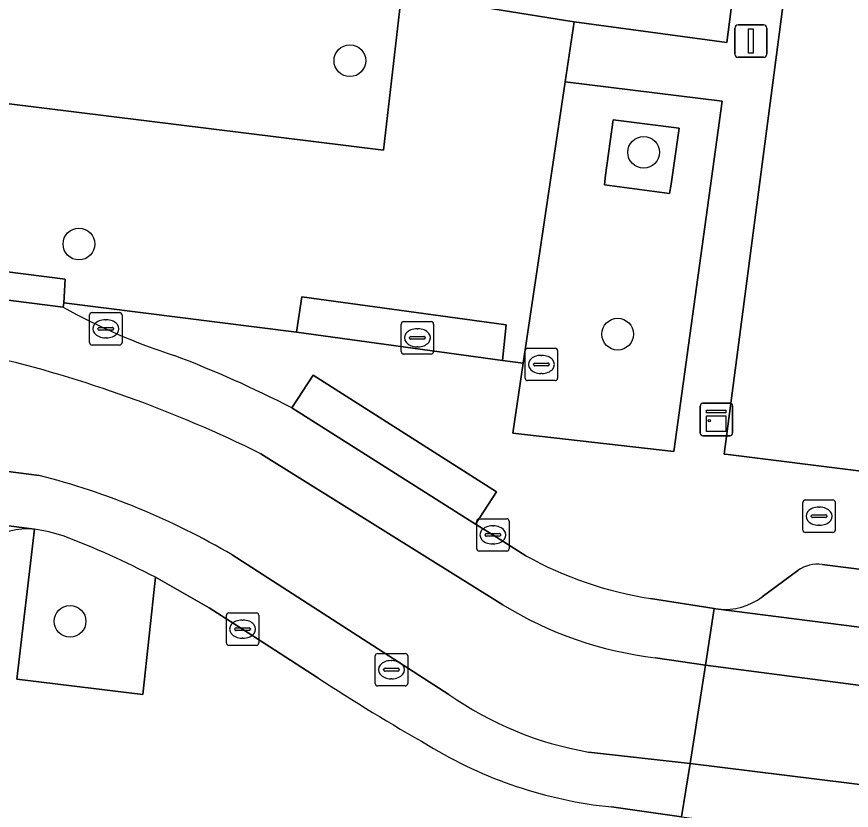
# Model space of a CAD drawing. Extents: x 161692 to 162379, y 380760 to 381678.
# Drawn here: x 162103.09 to 162128.85, y 381231.78 to 381256.26 of the extents above; entities that cross this region are included whole.
import ezdxf

# ---------------------------------------------------------------- set-up
doc = ezdxf.new("R2010")
doc.units = 0
for name, color, linetype in [('IMGEO_Boom', 7, 'Continuous'), ('IMGEO_Brandkraan', 7, 'Continuous'), ('IMGEO_Erf', 7, 'Continuous'), ('IMGEO_Groenvoorziening', 7, 'Continuous'), ('IMGEO_Kast', 7, 'Continuous'), ('IMGEO_Kolk', 7, 'Continuous'), ('IMGEO_Lichtmast', 7, 'Continuous'), ('IMGEO_Parkeervlak_open', 7, 'Continuous'), ('IMGEO_Rijbaan_lokaal_gesloten', 7, 'Continuous'), ('IMGEO_Rijbaan_lokaal_open', 7, 'Continuous'), ('IMGEO_Rioolput', 7, 'Continuous'), ('IMGEO_Voetpad_open', 7, 'Continuous')]:
    doc.layers.add(name, color=color, linetype=linetype)

msp = doc.modelspace()

# ---------------------------------------------------------------- linework, layer by layer
at = {"layer": 'IMGEO_Boom'}
for centre in [(162113.369, 381254.9), (162122.436, 381252.076), (162105.005, 381249.244), (162121.635, 381246.466), (162104.734, 381237.608)]:
    msp.add_circle(centre, 0.489, dxfattribs=at)
at = {"layer": 'IMGEO_Brandkraan'}
for p, q in [((162127.353, 381240.424), (162127.353, 381241.276)), ((162127.428, 381241.35), (162128.28, 381241.35)), ((162128.354, 381241.276), (162128.354, 381240.424)), ((162127.655, 381240.893), (162128.053, 381240.893)), ((162127.841, 381241.13), (162127.866, 381241.13)), ((162127.612, 381240.844), (162127.612, 381240.856)), ((162128.05, 381240.807), (162127.652, 381240.807)), ((162128.096, 381240.856), (162128.096, 381240.844)), ((162127.864, 381240.57), (162127.839, 381240.57)), ((162128.28, 381240.35), (162127.428, 381240.35))]:
    msp.add_line(p, q, dxfattribs=at)
for points in [[(162127.353, 381240.424), (162127.353, 381241.276)], [(162127.428, 381241.35), (162128.28, 381241.35)], [(162128.354, 381241.276), (162128.354, 381240.424)], [(162128.28, 381240.35), (162127.428, 381240.35)]]:
    msp.add_lwpolyline(points, dxfattribs=at)
for centre, radius, start, end in [((162127.43, 381241.274), 0.0765, 91.552, 178.448), ((162127.43, 381241.274), 0.0765, 91.552, 178.448), ((162128.278, 381241.274), 0.0765, 1.552, 88.448), ((162128.278, 381241.274), 0.0765, 1.552, 88.448), ((162127.652, 381240.853), 0.0403, 85.8775, 175.7526), ((162128.057, 381240.855), 0.0386, 1.7309, 96.639), ((162127.649, 381240.843), 0.0366, 178.938, 274.7102), ((162128.053, 381240.85), 0.043, 264.8664, 352.4533), ((162127.43, 381240.426), 0.0765, 181.552, 268.448), ((162127.43, 381240.426), 0.0765, 181.552, 268.448), ((162128.278, 381240.426), 0.0765, 271.552, 358.448), ((162128.278, 381240.426), 0.0765, 271.552, 358.448)]:
    msp.add_arc(centre, radius, start, end, dxfattribs=at)
for centre, major_axis, ratio, start_param, end_param in [((162127.84, 381240.85), (-0.387, 0.002), 0.722429, 4.712389, 7.853982), ((162127.865, 381240.85), (-0.39, 0.002), 0.717154, 1.570796, 4.712389)]:
    msp.add_ellipse(centre, major_axis=major_axis, ratio=ratio, start_param=start_param, end_param=end_param, dxfattribs=at)
at = {"layer": 'IMGEO_Erf'}
msp.add_lwpolyline([(162127.825, 381264.9), (162124.918, 381242.767), (162125.043, 381242.752), (162208.878, 381232.259)], dxfattribs=at)
at = {"layer": 'IMGEO_Groenvoorziening'}
for points in [[(162114.963, 381256.964), (162115.034, 381257.577), (162099.137, 381259.51), (162098.972, 381258.046), (162098.526, 381254.105), (162114.403, 381252.146)], [(162120.015, 381254.251), (162118.718, 381245.57), (162118.396, 381243.411), (162123.367, 381242.849), (162124.859, 381253.65)], [(162123.285, 381251.091), (162123.532, 381252.816), (162121.498, 381253.078), (162121.255, 381251.366), (162121.23, 381251.069), (162123.238, 381250.804)], [(162121.23, 381251.069), (162121.255, 381251.366), (162121.498, 381253.078), (162123.532, 381252.816), (162123.285, 381251.091), (162123.238, 381250.804)]]:
    msp.add_lwpolyline(points, close=True, dxfattribs=at)
msp.add_lwpolyline([(162103.636, 381240.446), (162103.087, 381235.821), (162106.975, 381235.345), (162107.369, 381238.966)], dxfattribs=at)
for centre, radius, start, end in [((162102.879, 381235.19), 5.311, 72.0245, 81.806), ((162095.374, 381215.968), 25.938, 62.4538, 69.3567)]:
    msp.add_arc(centre, radius, start, end, dxfattribs=at)
at = {"layer": 'IMGEO_Kast'}
for p, q in [((162124.183, 381243.408), (162124.183, 381244.249)), ((162124.183, 381244.249), (162124.183, 381243.408)), ((162124.258, 381244.333), (162125.099, 381244.333)), ((162125.099, 381244.333), (162124.258, 381244.333)), ((162125.183, 381244.258), (162125.183, 381243.417)), ((162125.183, 381243.417), (162125.183, 381244.258)), ((162125.108, 381243.333), (162124.267, 381243.333)), ((162124.267, 381243.333), (162125.108, 381243.333))]:
    msp.add_line(p, q, dxfattribs=at)
for points in [[(162124.378, 381244.123), (162124.978, 381244.123), (162124.978, 381244.038), (162124.378, 381244.038), (162124.378, 381244.123)], [(162124.378, 381243.948), (162124.978, 381243.948), (162124.978, 381243.459), (162124.378, 381243.459), (162124.378, 381243.948)]]:
    msp.add_lwpolyline(points, dxfattribs=at)
msp.add_circle((162124.462, 381243.797), 0.0377, dxfattribs=at)
for centre, start, end in [((162124.261, 381244.255), 92.4484, 184.2845), ((162124.261, 381244.255), 92.4484, 184.2845), ((162125.105, 381244.255), 2.4484, 94.2845), ((162125.105, 381244.255), 2.4484, 94.2845), ((162124.261, 381243.411), 182.4484, 274.2845), ((162124.261, 381243.411), 182.4484, 274.2845), ((162125.105, 381243.411), 272.4484, 4.2845), ((162125.105, 381243.411), 272.4484, 4.2845)]:
    msp.add_arc(centre, 0.0779, start, end, dxfattribs=at)
at = {"layer": 'IMGEO_Kolk'}
for p, q in [((162105.411, 381247.131), (162106.263, 381247.131)), ((162105.336, 381246.205), (162105.336, 381247.057)), ((162105.824, 381246.911), (162105.849, 381246.911)), ((162106.337, 381247.057), (162106.337, 381246.205)), ((162105.595, 381246.625), (162105.595, 381246.637)), ((162106.033, 381246.588), (162105.635, 381246.588)), ((162105.638, 381246.674), (162106.036, 381246.674)), ((162106.079, 381246.637), (162106.079, 381246.625)), ((162105.847, 381246.351), (162105.822, 381246.351)), ((162106.263, 381246.131), (162105.411, 381246.131)), ((162118.781, 381245.106), (162118.781, 381245.958)), ((162118.856, 381246.032), (162119.708, 381246.032)), ((162119.269, 381245.812), (162119.294, 381245.812)), ((162119.782, 381245.958), (162119.782, 381245.106)), ((162119.04, 381245.526), (162119.04, 381245.538)), ((162119.083, 381245.575), (162119.481, 381245.575)), ((162119.524, 381245.538), (162119.524, 381245.526)), ((162119.478, 381245.489), (162119.08, 381245.489)), ((162119.708, 381245.032), (162118.856, 381245.032)), ((162119.292, 381245.252), (162119.267, 381245.252)), ((162117.285, 381239.847), (162117.285, 381240.699)), ((162117.36, 381240.773), (162118.212, 381240.773)), ((162118.286, 381240.699), (162118.286, 381239.847)), ((162117.773, 381240.553), (162117.798, 381240.553)), ((162117.544, 381240.267), (162117.544, 381240.279)), ((162117.982, 381240.23), (162117.584, 381240.23)), ((162117.587, 381240.316), (162117.985, 381240.316)), ((162118.028, 381240.279), (162118.028, 381240.267)), ((162117.796, 381239.993), (162117.771, 381239.993)), ((162118.212, 381239.773), (162117.36, 381239.773)), ((162109.633, 381237.866), (162110.485, 381237.866)), ((162109.558, 381236.94), (162109.558, 381237.792)), ((162110.046, 381237.646), (162110.071, 381237.646)), ((162110.559, 381237.792), (162110.559, 381236.94)), ((162109.817, 381237.36), (162109.817, 381237.372)), ((162110.255, 381237.323), (162109.857, 381237.323)), ((162109.86, 381237.409), (162110.258, 381237.409)), ((162110.301, 381237.372), (162110.301, 381237.36)), ((162110.069, 381237.086), (162110.044, 381237.086)), ((162110.485, 381236.866), (162109.633, 381236.866))]:
    msp.add_line(p, q, dxfattribs=at)
for points in [[(162105.411, 381247.131), (162106.263, 381247.131)], [(162105.336, 381246.205), (162105.336, 381247.057)], [(162106.337, 381247.057), (162106.337, 381246.205)], [(162106.263, 381246.131), (162105.411, 381246.131)], [(162118.781, 381245.106), (162118.781, 381245.958)], [(162118.856, 381246.032), (162119.708, 381246.032)], [(162119.782, 381245.958), (162119.782, 381245.106)], [(162119.708, 381245.032), (162118.856, 381245.032)], [(162117.285, 381239.847), (162117.285, 381240.699)], [(162117.36, 381240.773), (162118.212, 381240.773)], [(162118.286, 381240.699), (162118.286, 381239.847)], [(162118.212, 381239.773), (162117.36, 381239.773)], [(162109.633, 381237.866), (162110.485, 381237.866)], [(162109.558, 381236.94), (162109.558, 381237.792)], [(162110.559, 381237.792), (162110.559, 381236.94)], [(162110.485, 381236.866), (162109.633, 381236.866)]]:
    msp.add_lwpolyline(points, dxfattribs=at)
for centre, radius, start, end in [((162105.413, 381247.055), 0.0765, 91.552, 178.448), ((162105.413, 381247.055), 0.0765, 91.552, 178.448), ((162106.261, 381247.055), 0.0765, 1.552, 88.448), ((162106.261, 381247.055), 0.0765, 1.552, 88.448), ((162105.635, 381246.634), 0.0403, 85.8775, 175.7526), ((162105.632, 381246.624), 0.0366, 178.938, 274.7102), ((162106.036, 381246.631), 0.043, 264.8664, 352.4533), ((162106.04, 381246.636), 0.0386, 1.7309, 96.639), ((162105.413, 381246.207), 0.0765, 181.552, 268.448), ((162105.413, 381246.207), 0.0765, 181.552, 268.448), ((162106.261, 381246.207), 0.0765, 271.552, 358.448), ((162106.261, 381246.207), 0.0765, 271.552, 358.448), ((162118.858, 381245.956), 0.0765, 91.552, 178.448), ((162118.858, 381245.956), 0.0765, 91.552, 178.448), ((162119.706, 381245.956), 0.0765, 1.552, 88.448), ((162119.706, 381245.956), 0.0765, 1.552, 88.448), ((162119.08, 381245.535), 0.0403, 85.8775, 175.7526), ((162119.077, 381245.525), 0.0366, 178.938, 274.7102), ((162119.481, 381245.532), 0.043, 264.8664, 352.4533), ((162119.485, 381245.537), 0.0386, 1.7309, 96.639), ((162118.858, 381245.108), 0.0765, 181.552, 268.448), ((162118.858, 381245.108), 0.0765, 181.552, 268.448), ((162119.706, 381245.108), 0.0765, 271.552, 358.448), ((162119.706, 381245.108), 0.0765, 271.552, 358.448), ((162117.362, 381240.697), 0.0765, 91.552, 178.448), ((162117.362, 381240.697), 0.0765, 91.552, 178.448), ((162118.21, 381240.697), 0.0765, 1.552, 88.448), ((162118.21, 381240.697), 0.0765, 1.552, 88.448), ((162117.584, 381240.276), 0.0403, 85.8775, 175.7526), ((162117.581, 381240.266), 0.0366, 178.938, 274.7102), ((162117.985, 381240.273), 0.043, 264.8664, 352.4533), ((162117.989, 381240.278), 0.0386, 1.7309, 96.639), ((162117.362, 381239.849), 0.0765, 181.552, 268.448), ((162117.362, 381239.849), 0.0765, 181.552, 268.448), ((162118.21, 381239.849), 0.0765, 271.552, 358.448), ((162118.21, 381239.849), 0.0765, 271.552, 358.448), ((162109.635, 381237.79), 0.0765, 91.552, 178.448), ((162109.635, 381237.79), 0.0765, 91.552, 178.448), ((162110.483, 381237.79), 0.0765, 1.552, 88.448), ((162110.483, 381237.79), 0.0765, 1.552, 88.448), ((162109.857, 381237.369), 0.0403, 85.8775, 175.7526), ((162109.854, 381237.359), 0.0366, 178.938, 274.7102), ((162110.258, 381237.366), 0.043, 264.8664, 352.4533), ((162110.262, 381237.371), 0.0386, 1.7309, 96.639), ((162109.635, 381236.942), 0.0765, 181.552, 268.448), ((162109.635, 381236.942), 0.0765, 181.552, 268.448), ((162110.483, 381236.942), 0.0765, 271.552, 358.448), ((162110.483, 381236.942), 0.0765, 271.552, 358.448)]:
    msp.add_arc(centre, radius, start, end, dxfattribs=at)
for centre, major_axis, ratio, start_param, end_param in [((162105.823, 381246.631), (-0.387, 0.002), 0.722429, 4.712389, 7.853982), ((162105.848, 381246.631), (-0.39, 0.002), 0.717154, 1.570796, 4.712389), ((162119.268, 381245.532), (-0.387, 0.002), 0.722429, 4.712389, 7.853982), ((162119.293, 381245.532), (-0.39, 0.002), 0.717154, 1.570796, 4.712389), ((162117.772, 381240.273), (-0.387, 0.002), 0.722429, 4.712389, 7.853982), ((162117.797, 381240.273), (-0.39, 0.002), 0.717154, 1.570796, 4.712389), ((162110.045, 381237.366), (-0.387, 0.002), 0.722429, 4.712389, 7.853982), ((162110.07, 381237.366), (-0.39, 0.002), 0.717154, 1.570796, 4.712389)]:
    msp.add_ellipse(centre, major_axis=major_axis, ratio=ratio, start_param=start_param, end_param=end_param, dxfattribs=at)
at = {"layer": 'IMGEO_Lichtmast'}
for p, q in [((162125.252, 381255.106), (162125.252, 381255.906)), ((162125.252, 381255.906), (162125.252, 381255.106)), ((162125.352, 381256.006), (162126.142, 381256.006)), ((162126.142, 381256.006), (162125.352, 381256.006)), ((162126.242, 381255.906), (162126.242, 381255.106)), ((162126.242, 381255.106), (162126.242, 381255.906)), ((162126.142, 381255.006), (162125.352, 381255.006)), ((162125.352, 381255.006), (162126.142, 381255.006))]:
    msp.add_line(p, q, dxfattribs=at)
msp.add_lwpolyline([(162125.672, 381255.881), (162125.822, 381255.881), (162125.822, 381255.131), (162125.672, 381255.131), (162125.672, 381255.881)], dxfattribs=at)
for centre, start, end in [((162125.352, 381255.906), 90, 180), ((162125.352, 381255.906), 90, 180), ((162126.142, 381255.906), 0, 90), ((162126.142, 381255.906), 360, 90), ((162125.352, 381255.106), 180, 270), ((162125.352, 381255.106), 180, 270), ((162126.142, 381255.106), 270, 0), ((162126.142, 381255.106), 270, 0)]:
    msp.add_arc(centre, 0.1, start, end, dxfattribs=at)
at = {"layer": 'IMGEO_Parkeervlak_open'}
for points in [[(162080.833, 381261.819), (162099.137, 381259.51), (162115.034, 381257.577), (162114.963, 381256.964), (162120.029, 381256.142), (162120.292, 381256.106), (162125.006, 381255.46), (162126.254, 381265.126), (162101.505, 381268.376), (162101.773, 381270.418), (162081.438, 381273.075)], [(162047.01, 381255.469), (162104.581, 381248.164), (162104.539, 381247.431), (162111.723, 381246.525), (162111.884, 381247.617), (162118.192, 381246.749), (162118.08, 381245.655), (162118.718, 381245.57), (162120.015, 381254.251), (162120.292, 381256.106), (162120.029, 381256.142), (162114.963, 381256.964), (162114.403, 381252.146), (162098.526, 381254.105), (162098.972, 381258.046), (162093.657, 381258.662), (162093.348, 381256.31), (162087.93, 381256.937), (162088.248, 381259.351), (162082.907, 381260.031), (162082.875, 381259.779), (162082.616, 381257.691)], [(162103.636, 381240.446), (162099.626, 381240.959), (162055.346, 381246.599)], [(162155.751, 381235.833), (162127.948, 381239.359)], [(162127.194, 381239.177), (162126.099, 381238.36)], [(162124.747, 381237.984), (162157.943, 381233.74)]]:
    msp.add_lwpolyline(points, dxfattribs=at)
for centre, radius, start, end in [((162103.414, 381238.52), 1.939, 83.4367, 172.6675), ((162127.802, 381238.312), 1.057, 82.0455, 125.0954), ((162124.936, 381239.925), 1.95, 264.4497, 306.6335)]:
    msp.add_arc(centre, radius, start, end, dxfattribs=at)
at = {"layer": 'IMGEO_Rijbaan_lokaal_gesloten'}
for points in [[(162104.516, 381247.297), (162100.875, 381247.761), (162056.228, 381253.504)], [(162055.565, 381248.316), (162055.346, 381246.599), (162099.626, 381240.959), (162103.636, 381240.446)], [(162103.779, 381242.104), (162055.565, 381248.316)], [(162118.803, 381239.632), (162117.786, 381240.273), (162117.248, 381240.603), (162111.574, 381244.191)], [(162110.625, 381242.776), (162118.092, 381238.119)], [(162116.422, 381235.351), (162109.736, 381239.655)], [(162107.369, 381238.966), (162109.029, 381238.023), (162110.059, 381237.366), (162112.377, 381235.864)], [(162122.806, 381236.484), (162124.351, 381236.249), (162124.616, 381238.002), (162122.648, 381238.312)], [(162121.444, 381231.881), (162123.609, 381231.577), (162123.87, 381233.217), (162120.734, 381233.573)]]:
    msp.add_lwpolyline(points, dxfattribs=at)
for points in [[(162124.747, 381237.984), (162124.67, 381237.994), (162124.616, 381238.002), (162124.351, 381236.249), (162139.205, 381234.308), (162157.697, 381231.924), (162157.943, 381233.74)], [(162124.351, 381236.249), (162123.87, 381233.217), (162157.312, 381229.082), (162157.697, 381231.924), (162139.205, 381234.308)], [(162123.87, 381233.217), (162123.609, 381231.577), (162151.067, 381228.073), (162151.124, 381228.066), (162156.658, 381227.377), (162156.949, 381227.341), (162157.071, 381227.325), (162157.312, 381229.082)]]:
    msp.add_lwpolyline(points, close=True, dxfattribs=at)
for centre, radius, start, end in [((162114, 381264.466), 19.615, 241.0832, 252.0332), ((162095.647, 381213.364), 34.698, 62.6757, 69.2322), ((162093.213, 381207.506), 39.334, 63.7262, 76.6643), ((162098.157, 381219.96), 22.846, 59.5484, 75.7552), ((162102.879, 381235.19), 5.311, 72.0245, 81.806), ((162095.374, 381215.968), 25.938, 62.4538, 69.3567), ((162124.378, 381249.61), 11.43, 240.8086, 261.2964), ((162124.121, 381247.89), 11.481, 238.3215, 263.4214), ((162148.864, 381291.831), 66.81, 236.89779, 240.32996), ((162122.586, 381244.182), 10.769, 235.0851, 260.0985), ((162122.799, 381245.271), 13.458, 238.629, 264.2215)]:
    msp.add_arc(centre, radius, start, end, dxfattribs=at)
at = {"layer": 'IMGEO_Rijbaan_lokaal_open'}
for points in [[(162035.129, 381256.209), (162050.323, 381254.261), (162054.747, 381253.694), (162056.228, 381253.504), (162100.875, 381247.761), (162104.516, 381247.297), (162104.539, 381247.431), (162104.581, 381248.164), (162047.01, 381255.469), (162045.042, 381255.719), (162036.57, 381256.794), (162036.552, 381256.797), (162034.552, 381257.12)], [(162056.004, 381251.751), (162055.565, 381248.316), (162103.779, 381242.104)], [(162118.092, 381238.119), (162110.625, 381242.776)], [(162109.736, 381239.655), (162116.422, 381235.351)], [(162120.734, 381233.573), (162123.87, 381233.217), (162124.351, 381236.249), (162122.806, 381236.484)]]:
    msp.add_lwpolyline(points, dxfattribs=at)
for centre, radius, start, end in [((162093.213, 381207.506), 39.334, 63.7262, 76.6643), ((162098.157, 381219.96), 22.846, 59.5484, 75.7552), ((162124.121, 381247.89), 11.481, 238.3215, 263.4214), ((162122.586, 381244.182), 10.769, 235.0851, 260.0985)]:
    msp.add_arc(centre, radius, start, end, dxfattribs=at)
at = {"layer": 'IMGEO_Rioolput'}
for p, q in [((162115.029, 381246.853), (162115.881, 381246.853)), ((162114.954, 381245.927), (162114.954, 381246.779)), ((162115.442, 381246.633), (162115.467, 381246.633)), ((162115.955, 381246.779), (162115.955, 381245.927)), ((162115.213, 381246.347), (162115.213, 381246.359)), ((162115.651, 381246.31), (162115.253, 381246.31)), ((162115.256, 381246.396), (162115.654, 381246.396)), ((162115.697, 381246.359), (162115.697, 381246.347)), ((162115.465, 381246.073), (162115.44, 381246.073)), ((162115.881, 381245.853), (162115.029, 381245.853)), ((162114.153, 381235.688), (162114.153, 381236.54)), ((162114.228, 381236.614), (162115.08, 381236.614)), ((162115.154, 381236.54), (162115.154, 381235.688)), ((162114.641, 381236.394), (162114.666, 381236.394)), ((162114.412, 381236.108), (162114.412, 381236.12)), ((162114.85, 381236.071), (162114.452, 381236.071)), ((162114.455, 381236.157), (162114.853, 381236.157)), ((162114.896, 381236.12), (162114.896, 381236.108)), ((162114.664, 381235.834), (162114.639, 381235.834)), ((162115.08, 381235.614), (162114.228, 381235.614))]:
    msp.add_line(p, q, dxfattribs=at)
for points in [[(162115.029, 381246.853), (162115.881, 381246.853)], [(162114.954, 381245.927), (162114.954, 381246.779)], [(162115.955, 381246.779), (162115.955, 381245.927)], [(162115.881, 381245.853), (162115.029, 381245.853)], [(162114.153, 381235.688), (162114.153, 381236.54)], [(162114.228, 381236.614), (162115.08, 381236.614)], [(162115.154, 381236.54), (162115.154, 381235.688)], [(162115.08, 381235.614), (162114.228, 381235.614)]]:
    msp.add_lwpolyline(points, dxfattribs=at)
for centre, radius, start, end in [((162115.031, 381246.777), 0.0765, 91.552, 178.448), ((162115.031, 381246.777), 0.0765, 91.552, 178.448), ((162115.879, 381246.777), 0.0765, 1.552, 88.448), ((162115.879, 381246.777), 0.0765, 1.552, 88.448), ((162115.253, 381246.356), 0.0403, 85.8775, 175.7526), ((162115.25, 381246.346), 0.0366, 178.938, 274.7102), ((162115.654, 381246.353), 0.043, 264.8664, 352.4533), ((162115.658, 381246.358), 0.0386, 1.7309, 96.639), ((162115.031, 381245.929), 0.0765, 181.552, 268.448), ((162115.031, 381245.929), 0.0765, 181.552, 268.448), ((162115.879, 381245.929), 0.0765, 271.552, 358.448), ((162115.879, 381245.929), 0.0765, 271.552, 358.448), ((162114.23, 381236.538), 0.0765, 91.552, 178.448), ((162114.23, 381236.538), 0.0765, 91.552, 178.448), ((162115.078, 381236.538), 0.0765, 1.552, 88.448), ((162115.078, 381236.538), 0.0765, 1.552, 88.448), ((162114.452, 381236.117), 0.0403, 85.8775, 175.7526), ((162114.449, 381236.107), 0.0366, 178.938, 274.7102), ((162114.853, 381236.114), 0.043, 264.8664, 352.4533), ((162114.857, 381236.119), 0.0386, 1.7309, 96.639), ((162114.23, 381235.69), 0.0765, 181.552, 268.448), ((162114.23, 381235.69), 0.0765, 181.552, 268.448), ((162115.078, 381235.69), 0.0765, 271.552, 358.448), ((162115.078, 381235.69), 0.0765, 271.552, 358.448)]:
    msp.add_arc(centre, radius, start, end, dxfattribs=at)
for centre, major_axis, ratio, start_param, end_param in [((162115.441, 381246.353), (-0.387, 0.002), 0.722429, 4.712389, 7.853982), ((162115.466, 381246.353), (-0.39, 0.002), 0.717154, 1.570796, 4.712389), ((162114.64, 381236.114), (-0.387, 0.002), 0.722429, 4.712389, 7.853982), ((162114.665, 381236.114), (-0.39, 0.002), 0.717154, 1.570796, 4.712389)]:
    msp.add_ellipse(centre, major_axis=major_axis, ratio=ratio, start_param=start_param, end_param=end_param, dxfattribs=at)
at = {"layer": 'IMGEO_Voetpad_open'}
for points in [[(162125.043, 381242.752), (162124.918, 381242.767), (162127.825, 381264.9), (162126.254, 381265.126), (162125.006, 381255.46), (162120.292, 381256.106), (162120.015, 381254.251), (162124.859, 381253.65), (162123.367, 381242.849), (162118.396, 381243.411), (162118.718, 381245.57), (162118.08, 381245.655), (162111.723, 381246.525), (162104.539, 381247.431), (162104.516, 381247.297)], [(162111.574, 381244.191), (162112.239, 381245.196), (162117.896, 381241.602), (162117.248, 381240.603), (162117.786, 381240.273), (162118.803, 381239.632)], [(162213.777, 381232.866), (162208.878, 381232.259), (162125.043, 381242.752)], [(162112.377, 381235.864), (162110.059, 381237.366), (162109.029, 381238.023), (162107.369, 381238.966), (162106.975, 381235.345), (162103.087, 381235.821), (162103.636, 381240.446)], [(162127.948, 381239.359), (162155.751, 381235.833)], [(162126.099, 381238.36), (162127.194, 381239.177)], [(162122.648, 381238.312), (162124.616, 381238.002), (162124.67, 381237.994), (162124.747, 381237.984)], [(162123.609, 381231.577), (162121.444, 381231.881)]]:
    msp.add_lwpolyline(points, dxfattribs=at)
for points in [[(162111.723, 381246.525), (162118.08, 381245.655), (162118.192, 381246.749), (162111.884, 381247.617)], [(162111.574, 381244.191), (162117.248, 381240.603), (162117.896, 381241.602), (162112.239, 381245.196)]]:
    msp.add_lwpolyline(points, close=True, dxfattribs=at)
for centre, radius, start, end in [((162114, 381264.466), 19.615, 241.0832, 252.0332), ((162095.647, 381213.364), 34.698, 62.6757, 69.2322), ((162103.414, 381238.52), 1.939, 83.4367, 172.6675), ((162124.378, 381249.61), 11.43, 240.8086, 261.2964), ((162127.802, 381238.312), 1.057, 82.0455, 125.0954), ((162124.936, 381239.925), 1.95, 264.4497, 306.6335), ((162148.864, 381291.831), 66.81, 236.89779, 240.32996), ((162122.799, 381245.271), 13.458, 238.629, 264.2215)]:
    msp.add_arc(centre, radius, start, end, dxfattribs=at)

doc.saveas('drawing.dxf')
